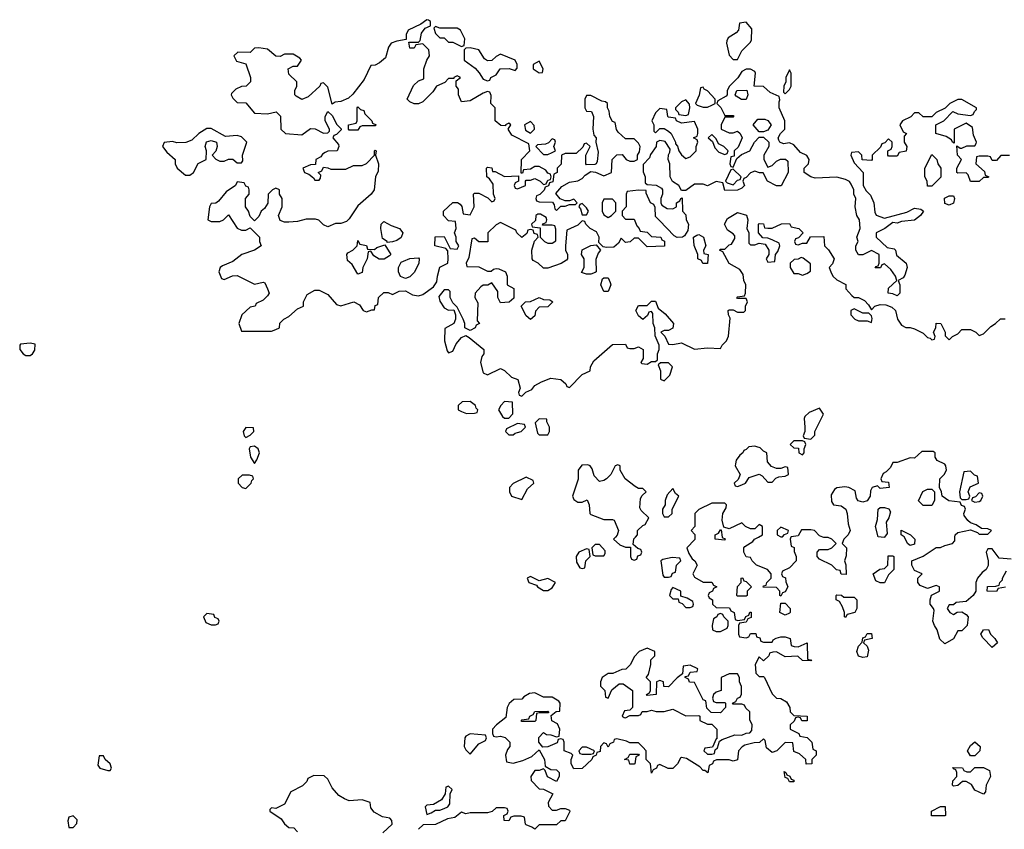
# Model space of a CAD drawing. Header units: inches. Extents: x 2601682 to 2755810, y 449311 to 584050.
# Tile 376 of 505: x 2714882 to 2719446, y 508646 to 512398. Entities that reach past the tile are written whole.
import ezdxf

# ---------------------------------------------------------------- set-up
doc = ezdxf.new("R2010")
doc.units = ezdxf.units.IN
doc.header["$MEASUREMENT"] = 0
doc.layers.add('C7510', color=7, linetype='Continuous')
doc.layers.add('C7511', color=7, linetype='Continuous')

msp = doc.modelspace()

# ---------------------------------------------------------------- linework, layer by layer
at = {"layer": 'C7510', "color": 2, "elevation": 2}
for points in [[(2718011.6, 510000), (2718011.6, 509988.4), (2717974, 509950), (2717983.6, 509923.6), (2717999.6, 509899.6), (2718012, 509890), (2718022, 509870), (2718002, 509830), (2718010, 509814), (2718050, 509792), (2718090, 509792), (2718098, 509778), (2718114, 509770), (2718098, 509762), (2718094, 509750), (2718078, 509742), (2718074, 509730), (2718078, 509718), (2718094, 509710), (2718094, 509690), (2718110, 509674), (2718172.7, 509672.7), (2718178, 509658), (2718194, 509650), (2718198, 509618), (2718210, 509614), (2718242, 509618), (2718247.3, 509632.7), (2718262, 509638), (2718267.3, 509652.7), (2718272.7, 509652.7), (2718272, 509628), (2718258, 509622), (2718250, 509606), (2718218, 509602), (2718214, 509590), (2718214, 509550), (2718218, 509538), (2718250, 509534), (2718262, 509538), (2718270, 509554), (2718294, 509554), (2718298, 509538), (2718312.7, 509532.7), (2718318, 509518), (2718330, 509514), (2718370, 509514), (2718375.3, 509524.7), (2718388.4, 509531.6), (2718410, 509538), (2718430, 509538), (2718454, 509530), (2718458, 509498), (2718472.7, 509492.7), (2718490, 509492), (2718532, 509510), (2718534, 509434), (2718554, 509430), (2718550, 509426), (2718510, 509428.7), (2718488.4, 509448.4), (2718430, 509446), (2718390, 509468), (2718372.7, 509467.3), (2718358, 509462), (2718354, 509450), (2718330, 509426), (2718310, 509446), (2718292, 509410), (2718292.7, 509392.7), (2718294, 509370), (2718310, 509354), (2718330, 509354), (2718334, 509350), (2718370, 509274), (2718390, 509254), (2718410, 509252), (2718436.9, 509236.9), (2718452, 509210), (2718454, 509190), (2718470, 509174), (2718532, 509170), (2718532, 509148), (2718508, 509148), (2718502, 509162), (2718490, 509166), (2718478, 509162), (2718472.7, 509147.3), (2718454, 509130), (2718454, 509110), (2718494, 509090), (2718498, 509078), (2718531.6, 509071.6), (2718554, 509050), (2718558, 509018), (2718574, 509010), (2718574, 508990), (2718554, 508970), (2718554, 508950), (2718527.3, 508947.3), (2718526, 508970), (2718496.4, 508996.4), (2718470, 509006), (2718466, 509046), (2718430, 509048), (2718391.1, 509008.9), (2718370, 509002), (2718344, 509024), (2718338, 509058), (2718330, 509066), (2718311.6, 509048.4), (2718287.3, 509047.3), (2718243.6, 509036.4), (2718231.6, 509028.4), (2718214, 509010), (2718210, 508968), (2718190, 508962), (2718170, 508968), (2718112.7, 508967.3), (2718098, 508962), (2718094, 508950), (2718078, 508942), (2718071.6, 508908.4), (2718058, 508918), (2718050, 508918), (2718035.3, 508935.3), (2717973.6, 508973.6), (2717950, 508978), (2717944.7, 508975.3), (2717931.1, 508948.9), (2717910, 508928), (2717888.4, 508928.4), (2717850, 508946), (2717838, 508942), (2717834, 508930), (2717818, 508922), (2717810, 508906), (2717806, 508950), (2717786, 508970), (2717786, 509010), (2717770, 509026), (2717750, 509046), (2717710, 509046), (2717694.6, 509054.6), (2717650, 509066), (2717638, 509062), (2717634, 509050), (2717618, 509042), (2717610, 509026), (2717602, 509042), (2717590, 509046), (2717574, 509030), (2717572.7, 509007.3), (2717558, 509002), (2717554, 508990), (2717538, 508982), (2717534, 508970), (2717490, 508928), (2717450, 508926), (2717438, 508950), (2717438, 508970), (2717446, 508990), (2717438, 508998), (2717406, 509010), (2717406, 509050), (2717402, 509062), (2717390, 509066), (2717378, 509062), (2717372.7, 509047.3), (2717330, 509028), (2717307.3, 509027.3), (2717288, 509050), (2717288.4, 509071.6), (2717310, 509094), (2717324.7, 509084.7), (2717343.6, 509083.6), (2717370, 509074), (2717382, 509078), (2717386, 509110), (2717374.6, 509134.6), (2717348.4, 509148.4), (2717346, 509174), (2717368.4, 509191.6), (2717386, 509194), (2717388, 509230), (2717380.4, 509240.4), (2717350, 509258), (2717310, 509258), (2717270, 509278), (2717245.4, 509274.6), (2717219.6, 509260.4), (2717210, 509248.7), (2717172.7, 509247.3), (2717151.6, 509228.4), (2717142, 509210), (2717136, 509164), (2717092, 509130), (2717074, 509110), (2717074, 509090), (2717078, 509078), (2717090, 509074), (2717110, 509078), (2717132, 509072), (2717154, 509050), (2717154, 509030), (2717143.6, 509016.4), (2717134, 508990), (2717138, 508958), (2717170, 508952), (2717214.6, 508965.4), (2717256.4, 508983.6), (2717290, 509014), (2717314, 508970), (2717318, 508938), (2717343.6, 508923.6), (2717370, 508922), (2717382, 508910), (2717382, 508890), (2717370, 508868), (2717328.9, 508888.9), (2717318, 508918), (2717310, 508926), (2717290, 508918), (2717270, 508918), (2717252, 508890), (2717252.7, 508872.7), (2717290, 508834), (2717310, 508832), (2717354, 508810), (2717332, 508770), (2717332.7, 508752.7), (2717350, 508734), (2717370, 508734), (2717390, 508742), (2717410, 508742), (2717430, 508734), (2717431.6, 508728.4), (2717410, 508686), (2717390, 508686), (2717370, 508666), (2717290, 508666), (2717270, 508646), (2717256.4, 508656.4), (2717230, 508666), (2717226, 508670), (2717222, 508702), (2717207.3, 508707.3), (2717172.7, 508707.3), (2717158, 508702), (2717150, 508686), (2717127.3, 508687.3), (2717126, 508710), (2717142, 508718), (2717146, 508730), (2717142, 508742), (2717130, 508746), (2717090, 508746), (2717071.6, 508728.4), (2717050, 508722), (2716970, 508722), (2716950, 508718), (2716930, 508726), (2716899.6, 508700.4), (2716865.4, 508694.6), (2716810, 508668), (2716752.7, 508667.3), (2716730, 508646)], [(2717643.6, 510000), (2717634, 509990), (2717663.6, 509963.6), (2717690, 509954), (2717714, 509954), (2717714, 509910), (2717718, 509898), (2717730, 509894), (2717742, 509898), (2717747.3, 509912.7), (2717762, 509918), (2717766, 509930), (2717762, 509942), (2717747.3, 509947.3), (2717726, 509966), (2717728.4, 509991.6), (2717736.4, 510000)], [(2718137.8, 510000), (2718138, 509998), (2718152.7, 509992.7), (2718150, 509986), (2718106, 509990), (2718106, 510000)], [(2718457.3, 510000), (2718454, 509990), (2718458, 509958), (2718472, 509952), (2718472.7, 509932.7), (2718482, 509910), (2718482, 509890), (2718450, 509858), (2718418, 509842), (2718414, 509830), (2718418, 509818), (2718431.6, 509811.6), (2718432.7, 509792.7), (2718442, 509770), (2718430, 509746), (2718418, 509742), (2718410, 509726), (2718406, 509730), (2718406, 509750), (2718390, 509766), (2718328, 509768), (2718330, 509774), (2718342, 509778), (2718346, 509790), (2718366, 509810), (2718366, 509830), (2718348, 509850), (2718298, 509870), (2718278, 509890), (2718270, 509906), (2718250, 509908), (2718238, 509930), (2718238, 509950), (2718243.1, 509956.9), (2718280.4, 509979.6), (2718288.7, 509991.3), (2718306, 510000)], [(2718712, 510000), (2718702, 509990), (2718694, 509970), (2718714, 509950), (2718712.7, 509912.7), (2718704.7, 509890), (2718710.9, 509870.9), (2718712.7, 509827.3), (2718690, 509828), (2718686, 509846), (2718668.4, 509848.4), (2718646, 509870), (2718590, 509898), (2718578, 509910), (2718578, 509930), (2718590, 509942), (2718630, 509942), (2718646, 509950), (2718666, 509970), (2718646, 509990), (2718630, 509998), (2718610, 509998), (2718605, 510000)], [(2718891.5, 510000), (2718890, 509998), (2718876, 510000)], [(2719021.9, 510000), (2719032, 509990), (2719030, 509968), (2719010, 509962), (2718998, 509970), (2718983, 510000)], [(2719478, 509898), (2719422, 509902), (2719390, 509946), (2719370, 509946), (2719362, 509930), (2719372, 509890), (2719371.6, 509868.4), (2719362, 509850), (2719343.5, 509836.5), (2719322, 509810), (2719314, 509790), (2719314, 509750), (2719302, 509730), (2719270, 509702), (2719223.6, 509696.4), (2719210, 509686), (2719190, 509686), (2719182, 509670), (2719194, 509650), (2719210, 509642), (2719228, 509652), (2719250, 509654), (2719270, 509642), (2719278, 509630), (2719274, 509590), (2719250, 509566), (2719230, 509566), (2719211.1, 509528.9), (2719170, 509506), (2719147.3, 509527.3), (2719135.3, 509570), (2719122, 509590), (2719115.3, 509610), (2719120.4, 509660.4), (2719118, 509670), (2719102, 509690), (2719102, 509710), (2719108.4, 509731.6), (2719146, 509750), (2719146, 509770), (2719130, 509775.3), (2719090, 509762), (2719056.4, 509776.4), (2719046, 509790), (2719046, 509810), (2719066, 509830), (2719030, 509846), (2719018, 509870), (2719018, 509890), (2719070, 509912), (2719130, 509952), (2719150, 509952), (2719170, 509962), (2719206, 509970), (2719216.4, 509983.6), (2719217.4, 510000)], [(2719451.6, 509768.4), (2719418, 509762), (2719410, 509748), (2719368.9, 509748.9), (2719366, 509750), (2719368.4, 509771.6), (2719407.3, 509772.7), (2719422, 509778), (2719426, 509790), (2719438, 509802), (2719438, 509810), (2719456.4, 509843.6)], [(2716566, 508630), (2716608, 508670), (2716607.3, 508687.3), (2716598, 508698), (2716563.1, 508703.1), (2716524.7, 508724.7), (2716510, 508746), (2716506, 508770), (2716470, 508782), (2716410, 508778), (2716387.3, 508787.3), (2716362, 508802), (2716330, 508838), (2716310, 508878), (2716293.6, 508893.6), (2716245.4, 508894.6), (2716218, 508882), (2716212.7, 508867.3), (2716192.7, 508847.3), (2716139.6, 508820.4), (2716110, 508762), (2716070, 508742), (2716050, 508746), (2716042, 508738), (2716042, 508730), (2716094.8, 508694.8), (2716110, 508672), (2716130, 508654), (2716152.7, 508652.7), (2716170, 508634)]]:
    msp.add_lwpolyline(points, dxfattribs=at)
for points in [[(2717570, 509966), (2717550, 509966), (2717534, 509950), (2717538, 509918), (2717550, 509914), (2717590, 509914), (2717596.4, 509923.6), (2717596.4, 509936.4)], [(2717510, 509946), (2717474, 509930), (2717462, 509910), (2717463.6, 509883.6), (2717478, 509858), (2717490, 509854), (2717502, 509858), (2717506, 509890), (2717526, 509910), (2717522, 509942)], [(2717906, 509906), (2717863.6, 509896.4), (2717854, 509890), (2717863.6, 509823.6), (2717870, 509814), (2717890, 509814), (2717902, 509818), (2717907.3, 509832.7), (2717922, 509838), (2717926, 509870), (2717946, 509890), (2717942, 509902)], [(2718870, 509788), (2718850, 509798), (2718838, 509830), (2718868.4, 509851.6), (2718890, 509854), (2718906, 509870), (2718907.3, 509912.7), (2718930, 509914), (2718934, 509910), (2718934, 509850), (2718910, 509826), (2718890, 509788)], [(2717250, 509818), (2717234, 509810), (2717242, 509790), (2717278, 509778), (2717282, 509770), (2717310, 509752), (2717330, 509752), (2717350, 509764.7), (2717366, 509790), (2717330, 509808), (2717290, 509798)], [(2718210, 509726), (2718206, 509730), (2718208.7, 509771.3), (2718226, 509790), (2718226, 509810), (2718228.9, 509811.1), (2718234, 509810), (2718238, 509798), (2718250, 509794), (2718274, 509770), (2718254, 509750), (2718254, 509730), (2718250, 509726)], [(2717910, 509766), (2717902, 509758), (2717894, 509730), (2717910, 509714), (2717934, 509714), (2717938, 509698), (2717952.7, 509692.7), (2717970, 509674), (2717990, 509674), (2718002, 509678), (2718006, 509690), (2718002, 509702), (2717976.4, 509716.4), (2717946, 509726), (2717946, 509750)], [(2718702, 509722), (2718750, 509722), (2718762, 509710), (2718762, 509670), (2718754, 509650), (2718718, 509642), (2718710, 509628), (2718706, 509630), (2718706, 509650), (2718696.4, 509676.4), (2718682, 509702), (2718666, 509710), (2718666, 509730), (2718670, 509732), (2718691.6, 509731.6)], [(2718430, 509638), (2718406, 509650), (2718410, 509694), (2718430, 509694), (2718454, 509670), (2718454, 509650), (2718450, 509648)], [(2715750, 509646), (2715734, 509630), (2715744.7, 509604.7), (2715770, 509594), (2715790, 509594), (2715802, 509598), (2715806, 509610), (2715802, 509622), (2715787.3, 509627.3), (2715782, 509642)], [(2718130, 509646), (2718118, 509642), (2718114, 509630), (2718098, 509622), (2718092, 509590), (2718094, 509570), (2718110, 509562), (2718130, 509562), (2718162, 509578), (2718166, 509590), (2718166, 509610), (2718146, 509630), (2718142, 509642)], [(2718790, 509442), (2718770, 509448.7), (2718762, 509470), (2718770, 509494), (2718787.3, 509512.7), (2718790, 509534), (2718802, 509538), (2718810, 509554), (2718830, 509554), (2718834, 509530), (2718798, 509522), (2718794, 509510), (2718810, 509494), (2718816.9, 509476.9), (2718810, 509446)], [(2719390, 509489), (2719346, 509534), (2719338, 509550), (2719349, 509571), (2719372.7, 509572.7), (2719382, 509550), (2719402, 509530), (2719414, 509510)], [(2717790, 509486), (2717754, 509470), (2717730, 509446), (2717714, 509410), (2717691.6, 509388.4), (2717672.7, 509387.3), (2717631.6, 509368.4), (2717610, 509368), (2717582, 509350), (2717574, 509330), (2717574, 509310), (2717594, 509290), (2717598, 509258), (2717610, 509254), (2717627.3, 509292.7), (2717660.4, 509319.6), (2717679.6, 509319.6), (2717722, 509290), (2717722, 509210), (2717710, 509198), (2717685.4, 509194.6), (2717674, 509170), (2717683.6, 509163.6), (2717690, 509162), (2717710, 509174), (2717750, 509174), (2717762, 509178), (2717768, 509192), (2717790, 509192), (2717810, 509198), (2717831.6, 509191.6), (2717870, 509191.3), (2717910, 509202), (2717970, 509172), (2718030, 509174), (2718034, 509170), (2718034, 509150), (2718070, 509134), (2718090, 509134), (2718114, 509110), (2718114, 509066), (2718110, 509066), (2718094, 509026), (2718058, 509022), (2718054, 509010), (2718070, 508994), (2718090, 508994), (2718102, 508998), (2718106, 509014), (2718116.4, 509023.6), (2718126, 509054), (2718138, 509062), (2718196.4, 509083.6), (2718230, 509082), (2718250, 509092), (2718267.3, 509092.7), (2718276.4, 509103.6), (2718278, 509130), (2718267.3, 509152.7), (2718266, 509190), (2718247.3, 509207.3), (2718242, 509222), (2718230, 509226), (2718190, 509226), (2718186, 509230), (2718202, 509238), (2718210, 509254), (2718222, 509258), (2718227.3, 509272.7), (2718227.3, 509307.3), (2718218, 509330), (2718218, 509350), (2718210, 509366), (2718170, 509366), (2718134, 509350), (2718134, 509290), (2718110, 509282), (2718098, 509270), (2718094, 509254), (2718098, 509238), (2718110, 509234), (2718150, 509234), (2718154, 509230), (2718154, 509210), (2718130, 509186), (2718087.3, 509187.3), (2718067.3, 509207.3), (2718062, 509242), (2718050, 509246), (2718010, 509326), (2717987.3, 509327.3), (2717982, 509342), (2717966, 509350), (2717966, 509354), (2717982, 509358), (2717990, 509374), (2718022, 509378), (2718026, 509390), (2717990, 509406), (2717958, 509402), (2717954, 509366), (2717930, 509348), (2717890, 509306), (2717867.3, 509307.3), (2717866, 509330), (2717850, 509335.3), (2717834, 509330), (2717832, 509270), (2717790, 509266), (2717788, 509270), (2717802, 509278), (2717806, 509290), (2717806, 509330), (2717786, 509350), (2717796.4, 509363.6), (2717808, 509410), (2717808, 509432), (2717826, 509450), (2717826, 509470)], [(2717210, 509146), (2717206, 509150), (2717210, 509154), (2717242, 509158), (2717246, 509170), (2717262, 509178), (2717270, 509192), (2717330, 509194), (2717334, 509190), (2717334, 509186), (2717290, 509186), (2717278, 509182), (2717274, 509150), (2717270, 509146)], [(2716970, 509088), (2716950, 509078), (2716944.7, 509070), (2716942, 509030), (2716950, 509014), (2716970, 508994), (2717010, 509042), (2717042, 509058), (2717046, 509070), (2717042, 509082)], [(2719290, 508986), (2719275.3, 509010), (2719290, 509034), (2719310, 509052), (2719334, 509030), (2719332, 509010), (2719310, 508986)], [(2717510, 509026), (2717490, 509026), (2717474, 509010), (2717478, 508998), (2717490, 508994), (2717530, 508994), (2717542, 508998), (2717546, 509010)], [(2717710, 508948), (2717706, 508966), (2717686, 508970), (2717702, 508978), (2717710, 508994), (2717750, 508994), (2717754, 508990), (2717738, 508982), (2717734, 508950), (2717730, 508948)], [(2715270, 508986), (2715250, 508986), (2715243.6, 508943.6), (2715254, 508930), (2715290, 508918), (2715302, 508918), (2715308, 508930), (2715302, 508950), (2715278, 508970)], [(2718450, 508866), (2718442, 508882), (2718430, 508886), (2718426, 508914), (2718434, 508910), (2718438, 508898), (2718452.7, 508892.7), (2718458, 508878), (2718470, 508874), (2718470, 508866)], [(2719350, 508808.7), (2719310, 508828), (2719294, 508854), (2719270, 508868), (2719252.7, 508867.3), (2719231.3, 508848.7), (2719210, 508846), (2719206, 508850), (2719208, 508870), (2719226, 508890), (2719226, 508910), (2719222, 508922), (2719210, 508926), (2719208, 508932), (2719251.6, 508931.6), (2719258, 508918), (2719272.7, 508912.7), (2719290, 508912), (2719310, 508932), (2719350, 508932), (2719378, 508918), (2719382, 508890), (2719362, 508850), (2719359.6, 508820.4)], [(2716870, 508846), (2716858, 508842), (2716854, 508810), (2716836.9, 508783.1), (2716799.6, 508760.4), (2716770, 508758), (2716762, 508750), (2716770, 508714), (2716790, 508722), (2716810, 508734), (2716830, 508734), (2716850, 508742), (2716866, 508750), (2716876.4, 508763.6), (2716878, 508810), (2716886, 508830)], [(2719170, 508708), (2719108.4, 508708.4), (2719108, 508730), (2719150, 508752), (2719171.6, 508751.6), (2719174, 508710)], [(2715130, 508708), (2715110, 508702), (2715104.5, 508684.5), (2715110, 508654), (2715130, 508654), (2715147.3, 508672.7), (2715148, 508690)]]:
    msp.add_lwpolyline(points, close=True, dxfattribs=at)
at = {"layer": 'C7511', "color": 2, "elevation": 2}
for points in [[(2716770, 512398), (2716742, 512378), (2716682, 512350), (2716674, 512330), (2716674, 512306), (2716630, 512299), (2716604.7, 512290), (2716591.3, 512270), (2716578, 512222), (2716550, 512198), (2716530, 512188), (2716510, 512186), (2716479.1, 512120.9), (2716426.8, 512053.2), (2716406.4, 512033.6), (2716370, 512019), (2716344.7, 512015.3), (2716330, 512006), (2716310, 512086), (2716290, 512106), (2716278, 512102), (2716274, 512090), (2716219.6, 512040.4), (2716190, 512028.7), (2716163.1, 512043.1), (2716158, 512050), (2716158, 512070), (2716166, 512090), (2716166, 512110), (2716130, 512146), (2716126, 512170), (2716150, 512182), (2716170, 512182), (2716188, 512210), (2716180.4, 512220.4), (2716150, 512238), (2716110, 512238), (2716090, 512228), (2716070, 512228.7), (2716030, 512262), (2715990, 512268), (2715970, 512266), (2715950, 512246), (2715892.7, 512247.3), (2715874, 512230), (2715886.4, 512206.4), (2715930, 512194), (2715952, 512130), (2715952, 512110), (2715932, 512090), (2715910, 512088), (2715883.6, 512076.4), (2715863.6, 512056.4), (2715862, 512050), (2715870, 512034), (2715890, 512014), (2715930, 512012), (2715970, 511964.7), (2716030, 511961), (2716071.6, 511971.6), (2716091.6, 511951.6), (2716092, 511890), (2716114, 511870), (2716190, 511864.7), (2716230, 511894), (2716251.6, 511891.6), (2716290, 511872), (2716310, 511874), (2716318, 511882), (2716318, 511890), (2716298, 511930), (2716298, 511950), (2716310, 511972), (2716330, 511954), (2716351.6, 511911.6), (2716372.7, 511892.7), (2716372.7, 511887.3), (2716350, 511866), (2716338, 511862), (2716334, 511850), (2716359.6, 511819.6), (2716362, 511810), (2716354, 511790), (2716310, 511788), (2716298, 511782), (2716285.4, 511774.6), (2716278, 511762), (2716254, 511750), (2716252.7, 511727.3), (2716230, 511726), (2716194, 511710), (2716202, 511690), (2716222, 511682), (2716244.7, 511664.7), (2716250, 511654), (2716270, 511654), (2716276.4, 511663.6), (2716278, 511678), (2716266, 511690), (2716282, 511698), (2716290, 511714), (2716310, 511712), (2716324.7, 511704.7), (2716394, 511706), (2716430, 511722), (2716470, 511722), (2716488.9, 511731.1), (2716526, 511770), (2716526, 511790), (2716530, 511794), (2716534, 511790), (2716532, 511770), (2716544.7, 511730), (2716543.6, 511696.4), (2716532, 511670), (2716524.7, 511610), (2716511, 511589), (2716450, 511535.3), (2716410, 511475.3), (2716396.8, 511463.2), (2716370, 511454), (2716346, 511454), (2716310, 511438), (2716290, 511448), (2716268.9, 511468.9), (2716253.6, 511473.6), (2716210, 511473.2), (2716170, 511462), (2716130, 511459), (2716110, 511459), (2716090, 511468), (2716082, 511490), (2716098, 511530), (2716098, 511570), (2716086, 511590), (2716086, 511610), (2716070, 511618), (2716054, 511610), (2716034, 511590), (2716032.7, 511547.3), (2716016.9, 511523.1), (2716002, 511510), (2715990, 511486), (2715970, 511466), (2715950, 511486), (2715942, 511510), (2715928.7, 511530), (2715928, 511570), (2715946, 511590), (2715946, 511610), (2715942, 511622), (2715930, 511626), (2715922, 511642), (2715890, 511646), (2715882, 511630), (2715839.8, 511600.2), (2715803.6, 511556.4), (2715791.6, 511548.4), (2715770, 511546), (2715762, 511530), (2715754, 511470), (2715770, 511462), (2715810, 511462), (2715826, 511470), (2715850, 511494), (2715890, 511432), (2715910, 511422), (2715930, 511422), (2715950, 511434), (2715994, 511390), (2715994, 511370), (2716002, 511350), (2715970.7, 511329.3), (2715912, 511310), (2715870, 511278), (2715822, 511258), (2715812, 511250), (2715804.7, 511230), (2715818, 511198), (2715830, 511194), (2715868.4, 511211.6), (2715890, 511212), (2715970, 511172), (2716010, 511182), (2716018, 511178), (2716031.1, 511151.1), (2716038, 511130), (2716030, 511118), (2716010, 511098), (2715978, 511082), (2715974, 511070), (2715950, 511066), (2715912, 511030), (2715898, 510990), (2715910, 510954), (2716050, 510954), (2716070, 510962), (2716086, 510970), (2716088.4, 510991.6), (2716106, 511010), (2716130, 511022), (2716170, 511058), (2716198, 511070), (2716198, 511090), (2716215.3, 511124.7), (2716250, 511144.7), (2716270, 511144.7), (2716310, 511124.7), (2716350, 511078), (2716370, 511072), (2716431.1, 511091.1), (2716456.9, 511076.9), (2716474, 511050), (2716490, 511044.7), (2716514, 511054), (2716526, 511054), (2716530, 511074), (2716542, 511078), (2716546, 511110), (2716570, 511134), (2716590, 511134), (2716610, 511124.7), (2716640.4, 511139.6), (2716670, 511142), (2716703.6, 511123.6), (2716730, 511118), (2716750, 511124.7), (2716800.4, 511159.6), (2716816.4, 511183.6), (2716818, 511210), (2716829.1, 511250.9), (2716866, 511270), (2716868, 511290), (2716867.3, 511327.3), (2716858, 511338), (2716806, 511350), (2716808, 511392), (2716850, 511394), (2716878, 511338), (2716910, 511334), (2716918, 511350), (2716906, 511370), (2716906, 511390), (2716898, 511410), (2716906, 511430), (2716902, 511462), (2716870, 511466), (2716846, 511490), (2716846, 511510), (2716889.4, 511550.6), (2716911.3, 511551.3), (2716923.6, 511543.6), (2716931.6, 511531.6), (2716938, 511498), (2716970, 511494), (2716988, 511530), (2716986, 511590), (2716990, 511594), (2717010, 511594), (2717052, 511572), (2717070, 511554), (2717082, 511558), (2717086, 511570), (2717078, 511590), (2717076.4, 511636.4), (2717060.4, 511660.4), (2717048, 511670), (2717046, 511710), (2717050, 511714), (2717070, 511712), (2717074, 511694), (2717086, 511694), (2717130, 511672), (2717194, 511674), (2717194, 511650), (2717178, 511642), (2717174, 511630), (2717178, 511618), (2717190, 511614), (2717226, 511630), (2717226, 511650), (2717230, 511654), (2717250, 511654), (2717270, 511662), (2717294, 511650), (2717310, 511634), (2717322, 511638), (2717330, 511654), (2717342, 511658), (2717346, 511670), (2717342, 511682), (2717330, 511686), (2717320.4, 511700.4), (2717290, 511718), (2717270, 511718), (2717250, 511706), (2717218, 511702), (2717212.7, 511687.3), (2717206, 511686), (2717208, 511750), (2717246, 511790), (2717242, 511822), (2717163.1, 511863.1), (2717146, 511890), (2717158, 511910), (2717150, 511918), (2717134, 511910), (2717134, 511906), (2717112.7, 511907.3), (2717086, 511930), (2717086, 511990), (2717066, 512010), (2717067.3, 512047.3), (2717062, 512062), (2717050, 512066), (2717030, 512058), (2716970, 512022), (2716930, 512018), (2716915.3, 512050), (2716915.3, 512075.3), (2716906, 512090), (2716906, 512114), (2716926, 512130), (2716910, 512138), (2716894, 512130), (2716894, 512126), (2716870, 512126), (2716852.7, 512107.3), (2716814, 512090), (2716796.9, 512063.1), (2716776.9, 512043.1), (2716750, 512018), (2716730, 512008), (2716710, 512008), (2716690, 512018), (2716678, 512030), (2716707.3, 512092.7), (2716730, 512114), (2716755.3, 512124.7), (2716755.3, 512170), (2716768.7, 512210), (2716782, 512230), (2716778, 512258), (2716750, 512286), (2716718, 512282), (2716710, 512266), (2716690, 512266), (2716686, 512294), (2716730, 512294), (2716738, 512302), (2716744.7, 512335.3), (2716762, 512358), (2716786, 512370), (2716786, 512390), (2716776.4, 512396.4)], [(2718250, 512386), (2718218, 512382), (2718214, 512350), (2718203.6, 512336.4), (2718166, 512314), (2718159.6, 512300.4), (2718158, 512290), (2718170, 512234), (2718190, 512214), (2718210, 512214), (2718230, 512254), (2718270, 512294), (2718274.6, 512305.4), (2718276.4, 512356.4)], [(2716810, 512366), (2716802, 512358), (2716810, 512334), (2716830, 512314), (2716850, 512314), (2716870, 512294), (2716890, 512294), (2716930, 512274), (2716942, 512278), (2716946, 512310), (2716926, 512350), (2716910, 512358), (2716830, 512358)], [(2716970, 512268), (2716950, 512266), (2716942, 512258), (2716942, 512210), (2716992.7, 512172.7), (2717012, 512152), (2717030, 512122), (2717050, 512114), (2717062, 512118), (2717066, 512130), (2717090, 512142), (2717109, 512171), (2717151.3, 512171.3), (2717178, 512162), (2717187.3, 512172.7), (2717188, 512190), (2717178, 512210), (2717110, 512238), (2717090, 512228), (2717071, 512209), (2717050, 512208), (2717036.4, 512216.4), (2717010, 512258)], [(2717290, 512206), (2717262, 512190), (2717262, 512170), (2717290, 512152), (2717306, 512154), (2717308, 512170)], [(2718450, 512166), (2718434, 512130), (2718434, 512110), (2718424.7, 512090), (2718422, 512062), (2718430, 512054), (2718450, 512074), (2718458, 512090), (2718458, 512150)], [(2718050, 512086), (2718038, 512082), (2718031.6, 512048.4), (2718014, 512010), (2718022, 512002), (2718050, 511992), (2718070, 511992), (2718090, 512002), (2718106, 512010), (2718106, 512030), (2718070, 512068), (2718055.3, 512075.3)], [(2718228.4, 512028.4), (2718203.1, 512043.1), (2718198, 512050), (2718206, 512070), (2718252, 512072), (2718258, 512050), (2718250, 512028.7)], [(2717530, 512046), (2717510, 512046), (2717502, 512030), (2717502, 511990), (2717510, 511974), (2717532.7, 511972.7), (2717542, 511950), (2717538, 511890), (2717543.6, 511863.6), (2717554, 511850), (2717552, 511830), (2717563.6, 511783.6), (2717559.6, 511740.4), (2717554, 511730), (2717547.3, 511727.3), (2717510, 511726), (2717506, 511730), (2717506, 511770), (2717526, 511810), (2717510, 511826), (2717498, 511822), (2717492.7, 511807.3), (2717462, 511778), (2717410, 511778), (2717394, 511770), (2717391.6, 511728.4), (2717374, 511710), (2717374, 511690), (2717358, 511682), (2717352.7, 511647.3), (2717338, 511642), (2717332.7, 511627.3), (2717318, 511622), (2717312.7, 511607.3), (2717292.7, 511587.3), (2717278, 511582), (2717274, 511570), (2717278, 511558), (2717290, 511554), (2717352, 511552), (2717359.6, 511539.6), (2717362, 511522), (2717370, 511514), (2717390, 511534), (2717410, 511534), (2717430, 511542), (2717458, 511542), (2717466, 511550), (2717450, 511566), (2717430, 511558), (2717410, 511558), (2717387.3, 511567.3), (2717368, 511592), (2717395.3, 511624.7), (2717430, 511644.7), (2717470, 511652), (2717490, 511662), (2717503.1, 511676.9), (2717530, 511694), (2717551.6, 511691.6), (2717590, 511674), (2717626, 511690), (2717628, 511750), (2717650, 511772), (2717674, 511774), (2717694, 511750), (2717710, 511742), (2717730, 511742), (2717746, 511750), (2717746, 511770), (2717754.6, 511785.4), (2717758, 511810), (2717750, 511826), (2717730, 511846), (2717690, 511846), (2717656.4, 511876.4), (2717648.4, 511888.4), (2717642, 511922), (2717630, 511926), (2717618, 511950), (2717614.6, 511974.6), (2717606, 511990), (2717606, 512010), (2717598, 512018), (2717580.4, 512020.4)], [(2717970, 512026), (2717950, 512018), (2717922, 511990), (2717922, 511982), (2717934, 511970), (2717938, 511958), (2717970, 511954), (2717982, 511958), (2717988, 511990), (2717987.3, 512007.3)], [(2716410, 511886), (2716406, 511890), (2716406, 511910), (2716442, 511918), (2716446, 511930), (2716446, 511990), (2716450, 511994), (2716462, 511982), (2716476.9, 511976.9), (2716482, 511962), (2716514, 511930), (2716518, 511918), (2716534, 511910), (2716530, 511906), (2716470, 511906), (2716458, 511902), (2716450, 511886)], [(2717850, 511986), (2717830, 511966), (2717812, 511930), (2717822, 511910), (2717822, 511882), (2717830, 511874), (2717850, 511894), (2717870, 511894), (2717890, 511882), (2717902, 511870), (2717922, 511830), (2717922, 511822), (2717931.6, 511811.6), (2717938, 511790), (2717950, 511772), (2717970, 511754), (2717990, 511762), (2718018, 511790), (2718018, 511810), (2718026, 511830), (2718022, 511842), (2718006, 511850), (2718022, 511858), (2718026, 511870), (2718026, 511890), (2718010, 511926), (2717950, 511918), (2717926, 511930), (2717922, 511942), (2717890, 511946), (2717886, 511950), (2717882, 511982)], [(2717250, 511926), (2717222, 511910), (2717226, 511886), (2717250, 511872), (2717268, 511890), (2717267.3, 511907.3)], [(2718310, 511878), (2718282, 511910), (2718303.7, 511936.3), (2718336.8, 511936.8), (2718350.7, 511930.7), (2718364.7, 511910), (2718350, 511886), (2718330, 511878)], [(2715770, 511894), (2715750, 511894), (2715712, 511870), (2715679.8, 511840.2), (2715651.6, 511828.4), (2715610, 511828), (2715590, 511834), (2715551.6, 511828.4), (2715544.7, 511810), (2715563.5, 511783.5), (2715602, 511750), (2715602, 511730), (2715612, 511710), (2715650, 511678), (2715670, 511678), (2715688, 511690), (2715708.9, 511731.1), (2715746, 511750), (2715748, 511790), (2715742, 511810), (2715748.7, 511831.3), (2715770, 511838), (2715794, 511830), (2715798, 511810), (2715791.1, 511788.9), (2715774, 511770), (2715791.6, 511751.6), (2715810, 511742), (2715830, 511742), (2715850, 511751.3), (2715870, 511752), (2715890, 511734), (2715910, 511734), (2715916.4, 511743.6), (2715915.3, 511770), (2715935.3, 511830), (2715910, 511855.3), (2715890, 511862), (2715836.4, 511856.4)], [(2717350, 511846), (2717332.7, 511827.3), (2717319.6, 511820.4), (2717282, 511818), (2717274, 511810), (2717310, 511774), (2717330, 511774), (2717350, 511782), (2717366, 511790), (2717358, 511810), (2717366, 511830), (2717362, 511842)], [(2718090, 511866), (2718074, 511850), (2718094, 511834), (2718103.6, 511803.6), (2718123.6, 511783.6), (2718150, 511774), (2718162, 511778), (2718166, 511790), (2718146, 511810), (2718122, 511822), (2718110, 511846)], [(2719090, 511626), (2719088, 511650), (2719078, 511670), (2719078, 511710), (2719110, 511774), (2719134, 511750), (2719138, 511730), (2719152, 511710), (2719151.6, 511668.4), (2719110, 511626)], [(2718190, 511706), (2718178, 511702), (2718154, 511650), (2718162, 511642), (2718190, 511632), (2718210, 511654), (2718222, 511658), (2718226, 511670)], [(2717630, 511566), (2717590, 511566), (2717582, 511550), (2717582, 511510), (2717590, 511494), (2717610, 511482), (2717626, 511490), (2717646, 511510), (2717646, 511550)], [(2719190, 511538), (2719170, 511546), (2719168.7, 511571.3), (2719190, 511582), (2719210, 511582), (2719216, 511570), (2719210, 511548)], [(2717490, 511546), (2717478, 511542), (2717474, 511530), (2717482, 511522), (2717490, 511494), (2717510, 511494), (2717518, 511510), (2717510, 511526)], [(2716586, 511366), (2716586, 511370), (2716564, 511384), (2716555.3, 511430), (2716558, 511450), (2716570, 511462), (2716603.5, 511443.5), (2716642, 511430), (2716658, 511410), (2716650.7, 511389.3), (2716630, 511374), (2716610, 511368.7)], [(2717296.4, 511496.4), (2717283.6, 511496.4), (2717274, 511490), (2717272.7, 511467.3), (2717254, 511450), (2717258, 511438), (2717294, 511434), (2717294, 511390), (2717314, 511370), (2717330, 511362), (2717350, 511362), (2717367.3, 511372.7), (2717367.3, 511427.3), (2717362, 511442), (2717350, 511446), (2717306, 511446), (2717307.3, 511452.7), (2717322, 511458), (2717326, 511470), (2717322, 511482)], [(2716527.3, 511332.7), (2716538, 511342), (2716574, 511354), (2716602, 511310), (2716596.9, 511303.1), (2716571.1, 511288.9), (2716548.9, 511288.9), (2716523.1, 511303.1), (2716510, 511326), (2716498, 511322), (2716492, 511290), (2716472, 511250), (2716470, 511226), (2716450, 511218), (2716423.1, 511263.1), (2716402, 511282), (2716398, 511310), (2716403.1, 511316.9), (2716426, 511330), (2716446, 511350), (2716450, 511374), (2716458, 511358), (2716490, 511352), (2716494, 511334)], [(2718070, 511268), (2718048.4, 511268.4), (2718042, 511282), (2718026, 511290), (2718026, 511310), (2718008.7, 511351.3), (2718006, 511390), (2718020.4, 511399.6), (2718030, 511402), (2718052, 511390), (2718062, 511350), (2718052, 511330), (2718054, 511314), (2718074, 511310)], [(2717510, 511218), (2717486, 511226), (2717498, 511250), (2717498, 511290), (2717486, 511310), (2717488.7, 511331.3), (2717530, 511352), (2717554, 511354), (2717574, 511330), (2717563.6, 511316.4), (2717552.7, 511287.3), (2717554, 511230), (2717550, 511226), (2717530, 511218)], [(2716670, 511198), (2716647.3, 511207.3), (2716638, 511230), (2716638, 511250), (2716650, 511274), (2716660.4, 511279.6), (2716690, 511292), (2716730, 511294), (2716734, 511290), (2716732, 511270), (2716711.6, 511228.4), (2716690, 511206)], [(2718504.7, 511295.3), (2718490, 511288), (2718472.7, 511287.3), (2718454, 511270), (2718454, 511250), (2718470, 511222), (2718490, 511222), (2718510, 511214), (2718530, 511222), (2718547.3, 511232.7), (2718547.3, 511267.3), (2718513.6, 511293.6)], [(2717590, 511138), (2717575.3, 511170), (2717583.1, 511196.9), (2717590, 511202), (2717610, 511202), (2717619.8, 511179.8), (2717622.8, 511170), (2717610, 511138)], [(2717250, 511008), (2717230, 511026), (2717206, 511070), (2717226, 511090), (2717250, 511092), (2717290, 511111.3), (2717310, 511102), (2717339.6, 511099.6), (2717354, 511090), (2717330, 511068), (2717290, 511066), (2717272.7, 511047.3), (2717270, 511026)], [(2718750, 511058), (2718734, 511050), (2718734, 511030), (2718754, 511010), (2718770, 511002), (2718810, 511002), (2718830, 510994), (2718833.6, 511013.6), (2718830, 511026), (2718818, 511038), (2718790, 511038)], [(2714930, 510899), (2714886, 510894), (2714882, 510890), (2714882, 510870), (2714898, 510850), (2714910, 510841), (2714930, 510841), (2714942, 510850), (2714952.9, 510867.1), (2714953.6, 510893.6)], [(2717890, 510808), (2717852.7, 510807.3), (2717842, 510798), (2717852, 510770), (2717852.7, 510732.7), (2717870, 510724.7), (2717895.3, 510750), (2717908, 510790)], [(2716970, 510628), (2716932.7, 510627.3), (2716914, 510610), (2716914, 510590), (2716930, 510582), (2716952.7, 510572.7), (2716990, 510574), (2717002, 510578), (2717006, 510590), (2716998, 510598), (2716995.3, 510610)], [(2717130, 510628), (2717112, 510610), (2717102, 510590), (2717119.6, 510559.6), (2717130, 510552), (2717150, 510552), (2717168.4, 510571.6), (2717166, 510626)], [(2718590, 510598), (2718542, 510578), (2718521, 510559), (2718518, 510550), (2718522, 510510), (2718522, 510490), (2718514, 510470), (2718518, 510458), (2718550, 510454), (2718567.3, 510472.7), (2718568, 510490), (2718608, 510570)], [(2717290, 510548), (2717272, 510530), (2717282, 510482), (2717290, 510474), (2717330, 510474), (2717338, 510490), (2717338, 510510), (2717326, 510534), (2717326, 510546)], [(2715930, 510508), (2715918, 510490), (2715922, 510470), (2715930, 510462), (2715950, 510472), (2715968, 510490), (2715966, 510506)], [(2717190, 510526), (2717138, 510502), (2717134, 510490), (2717150, 510474), (2717170, 510474), (2717178, 510482), (2717190, 510484.7), (2717206, 510490), (2717226, 510510), (2717222, 510522)], [(2715970, 510422), (2715950, 510418), (2715946, 510410), (2715952, 510370), (2715970, 510342), (2715982, 510358), (2715994, 510390), (2715988, 510410)], [(2718290, 510422), (2718262, 510418), (2718250, 510406), (2718238, 510402), (2718234, 510390), (2718219.6, 510380.4), (2718203.6, 510356.4), (2718199.6, 510340.4), (2718198, 510330), (2718222, 510290), (2718212.7, 510267.3), (2718194, 510250), (2718198, 510238), (2718210, 510234), (2718230, 510242), (2718246, 510250), (2718264, 510276), (2718310, 510292), (2718323.6, 510283.6), (2718350, 510254), (2718370, 510254), (2718387.3, 510272.7), (2718400.4, 510279.6), (2718430, 510282), (2718446, 510290), (2718442, 510322), (2718430, 510326), (2718410, 510318), (2718390, 510318), (2718367.3, 510327.3), (2718348.4, 510348.4), (2718346, 510390), (2718330, 510398), (2718314, 510414), (2718299, 510419)], [(2718510, 510446), (2718470, 510446), (2718454, 510430), (2718470, 510414), (2718492.7, 510412.7), (2718494, 510390), (2718510, 510382), (2718518, 510390), (2718518, 510410), (2718526, 510430), (2718522, 510442)], [(2715947.3, 510287.3), (2715912.7, 510287.3), (2715894, 510270), (2715894, 510250), (2715914, 510230), (2715930, 510224.7), (2715955.3, 510250), (2715958, 510262), (2715966, 510270), (2715962, 510282)], [(2717230, 510278), (2717170, 510248), (2717152, 510230), (2717152, 510210), (2717162, 510190), (2717210, 510174), (2717236.4, 510223.6), (2717266, 510250), (2717262, 510262)], [(2719290, 510306), (2719258, 510302), (2719238, 510210), (2719242, 510182), (2719250, 510174), (2719270, 510174), (2719282, 510178), (2719286, 510190), (2719278, 510210), (2719287.3, 510232.7), (2719326, 510250), (2719322, 510282), (2719307.3, 510287.3)], [(2717910, 510226), (2717883.6, 510196.4), (2717874, 510170), (2717874, 510150), (2717862, 510130), (2717862, 510110), (2717870, 510094), (2717890, 510094), (2717906, 510110), (2717906, 510130), (2717938, 510190), (2717922, 510202)], [(2719070, 510146), (2719048, 510168), (2719069.2, 510210.8), (2719090, 510222), (2719110, 510222), (2719122, 510210), (2719122, 510170), (2719110, 510146)], [(2719330, 510206), (2719312.7, 510187.3), (2719298, 510182), (2719294, 510170), (2719310, 510162), (2719330, 510164.7), (2719338, 510170), (2719346, 510190), (2719342, 510202)], [(2718410, 510046), (2718394, 510030), (2718394, 510010), (2718410, 510002), (2718418, 510002), (2718427.3, 510012.7), (2718442, 510018), (2718446, 510030)]]:
    msp.add_lwpolyline(points, close=True, dxfattribs=at)
for points in [[(2719470, 511768.7), (2719430, 511768), (2719410, 511746), (2719390, 511746), (2719382, 511762), (2719370, 511766), (2719330, 511766), (2719318, 511762), (2719314, 511730), (2719354, 511694), (2719358, 511678), (2719374, 511670), (2719370, 511666), (2719350, 511666), (2719330, 511648), (2719290, 511648), (2719279, 511679), (2719270, 511688), (2719230, 511686), (2719226, 511690), (2719226, 511710), (2719248, 511750), (2719228.7, 511770), (2719226, 511814), (2719242, 511802), (2719250, 511802), (2719272.7, 511812.7), (2719310, 511814), (2719316.4, 511823.6), (2719318, 511830), (2719303.1, 511863.1), (2719298, 511898), (2719270, 511918), (2719214, 511890), (2719214, 511826), (2719206, 511830), (2719202, 511842), (2719176.4, 511856.4), (2719128, 511870), (2719128.7, 511911.3), (2719166, 511930), (2719207.3, 511972.7), (2719230, 511962), (2719290, 511954), (2719302, 511958), (2719307.3, 511972.7), (2719318, 511982), (2719318, 511990), (2719250, 512028), (2719230, 512028), (2719194, 512010), (2719172.7, 511987.3), (2719130, 511968), (2719110, 511948), (2719070, 511948), (2719050, 511966), (2719030, 511966), (2719012.7, 511947.3), (2718974, 511930), (2718962, 511910), (2718978, 511878), (2718992, 511870), (2718982, 511858), (2718982, 511830), (2718994, 511810), (2718991.6, 511788.4), (2718958, 511782), (2718950, 511766), (2718910, 511766), (2718906, 511770), (2718906, 511790), (2718922, 511798), (2718926, 511810), (2718926, 511830), (2718910, 511846), (2718892.7, 511827.3), (2718878, 511822), (2718872.7, 511807.3), (2718834, 511770), (2718834, 511750), (2718830, 511746), (2718788, 511748), (2718786, 511770), (2718770, 511786), (2718738, 511782), (2718734, 511770), (2718750, 511734), (2718792, 511690), (2718792, 511630), (2718805.4, 511605.4), (2718825.4, 511585.4), (2718842, 511550), (2718846, 511506), (2718851.6, 511491.6), (2718890, 511478), (2718994.6, 511505.4), (2719030, 511524.7), (2719059.6, 511519.6), (2719071.3, 511511.3), (2719058, 511490), (2719030, 511469), (2718970, 511462), (2718950, 511455.3), (2718930, 511458), (2718892, 511430), (2718852, 511410), (2718852, 511390), (2718902.8, 511342.8), (2718936, 511336), (2718942, 511330), (2718946, 511306), (2718991.3, 511270), (2718996, 511250), (2718985.4, 511214.6), (2718978, 511202), (2718954, 511190), (2718962, 511170), (2718962, 511130), (2718950, 511118), (2718930, 511128), (2718908, 511130), (2718910, 511154), (2718948, 511190), (2718942, 511210), (2718920.4, 511240.4), (2718890, 511266), (2718878, 511262), (2718871.6, 511248.4), (2718848, 511248), (2718850, 511254), (2718862, 511258), (2718866, 511270), (2718866, 511310), (2718830, 511328), (2718791.1, 511308.9), (2718770, 511308), (2718758, 511330), (2718758, 511350), (2718768, 511370), (2718762, 511390), (2718778, 511430), (2718775.3, 511470), (2718762, 511490), (2718755.3, 511530), (2718758, 511570), (2718748, 511590), (2718748, 511610), (2718736.4, 511636.4), (2718728.4, 511648.4), (2718710, 511658), (2718670, 511668), (2718570, 511664), (2718549.3, 511669.3), (2718518, 511690), (2718518, 511710), (2718538, 511730), (2718542, 511750), (2718530, 511768), (2718502, 511782), (2718470, 511818), (2718450, 511828), (2718423.1, 511823.1), (2718406, 511830), (2718400.4, 511840.4), (2718398, 511850), (2718408, 511870), (2718428, 511890), (2718428, 511930), (2718402, 511990), (2718402, 512018), (2718406, 512026), (2718402, 512042), (2718360.2, 512060.2), (2718330, 512089), (2718286, 512090), (2718293.2, 512150), (2718290, 512158), (2718270, 512168.7), (2718250, 512168.7), (2718230, 512158), (2718210.7, 512129.3), (2718172, 512090), (2718162, 512070), (2718162, 512050), (2718156.9, 512043.1), (2718118, 512022), (2718114, 512010), (2718131.6, 511991.6), (2718150, 511954), (2718190, 511954), (2718192, 511950), (2718190, 511946), (2718150, 511946), (2718134, 511910), (2718134, 511890), (2718170, 511874), (2718190, 511874), (2718210, 511882), (2718222, 511870), (2718231.1, 511851.1), (2718212, 511808), (2718194, 511790), (2718194, 511766), (2718178, 511762), (2718174, 511730), (2718178, 511718), (2718190, 511714), (2718206, 511754), (2718227.3, 511772.7), (2718266, 511790), (2718288, 511830), (2718310, 511854), (2718330, 511854), (2718354, 511830), (2718354, 511810), (2718332, 511770), (2718332, 511750), (2718350, 511714), (2718370, 511722), (2718390, 511742), (2718408.9, 511751.1), (2718432, 511752), (2718442, 511742), (2718444.7, 511690), (2718412, 511628), (2718390, 511628.7), (2718349.1, 511649.1), (2718328, 511688), (2718312, 511688), (2718290, 511695.3), (2718270, 511688), (2718250, 511666), (2718238, 511662), (2718234, 511650), (2718242, 511630), (2718230, 511618), (2718210, 511608), (2718150, 511606), (2718142, 511642), (2718110, 511648), (2718070, 511628.7), (2718050, 511635.3), (2718010, 511635.3), (2717970, 511606), (2717950, 511606), (2717938, 511630), (2717908.7, 511648.7), (2717898, 511670), (2717895.3, 511730), (2717888.7, 511750), (2717888.9, 511771.1), (2717896.4, 511783.6), (2717898, 511798), (2717874, 511834), (2717850, 511838), (2717834, 511830), (2717832, 511810), (2717806, 511774), (2717802, 511758), (2717772.7, 511727.3), (2717772.7, 511692.7), (2717782, 511670), (2717782, 511642), (2717790, 511634), (2717831.6, 511631.6), (2717856.9, 511616.9), (2717862, 511610), (2717862, 511590), (2717854, 511570), (2717854, 511550), (2717858, 511538), (2717883.6, 511523.6), (2717910, 511522), (2717926, 511530), (2717926, 511550), (2717942, 511558), (2717946, 511570), (2717952.7, 511572.7), (2717954, 511510), (2717970, 511494), (2717972, 511470), (2717982, 511450), (2717979.6, 511420.4), (2717963.6, 511396.4), (2717954, 511390), (2717929, 511389), (2717916.4, 511396.4), (2717847.3, 511467.3), (2717830, 511486), (2717827.3, 511527.3), (2717822, 511542), (2717806, 511550), (2717786, 511594), (2717786, 511606), (2717750, 511608), (2717698, 511602), (2717694, 511590), (2717694, 511530), (2717674, 511510), (2717674, 511490), (2717690, 511474), (2717730, 511474), (2717742, 511442), (2717754, 511430), (2717758, 511418), (2717790, 511414), (2717810, 511394), (2717854, 511390), (2717858, 511378), (2717871.6, 511371.6), (2717871.6, 511348.4), (2717790, 511346), (2717750, 511386), (2717730, 511386), (2717711.6, 511368.4), (2717690, 511366), (2717670, 511386), (2717658, 511362), (2717636, 511344), (2717602, 511342), (2717586, 511346), (2717566, 511366), (2717568, 511390), (2717555.3, 511415.3), (2717526, 511430), (2717506, 511450), (2717502, 511462), (2717490, 511466), (2717470, 511446), (2717418, 511422), (2717412, 511350), (2717412, 511330), (2717422, 511310), (2717422, 511290), (2717416.9, 511283.1), (2717391.6, 511268.4), (2717330, 511246), (2717310, 511246), (2717286, 511270), (2717262, 511282), (2717258, 511290), (2717255.3, 511330), (2717268, 511372), (2717286, 511390), (2717282, 511402), (2717267.3, 511407.3), (2717262, 511422), (2717250, 511426), (2717238, 511422), (2717232.7, 511407.3), (2717210, 511388), (2717186, 511410), (2717182, 511422), (2717110, 511458), (2717090, 511448), (2717052, 511410), (2717052, 511368), (2717010, 511368), (2716990, 511386), (2716978, 511382), (2716963.6, 511296.4), (2716952, 511270), (2716954, 511254), (2717010, 511252), (2717050, 511232), (2717067.3, 511232.7), (2717078, 511242), (2717090, 511244.7), (2717103.6, 511243.6), (2717134, 511230), (2717142, 511210), (2717142, 511170), (2717172, 511152), (2717172, 511108), (2717151.6, 511088.4), (2717110, 511086), (2717098, 511110), (2717098, 511138), (2717070, 511178), (2717051.6, 511168.4), (2717030, 511168), (2717019.6, 511160.4), (2716994, 511130), (2716992, 511110), (2717005.4, 511085.4), (2717002, 511002), (2717014, 510990), (2716998, 510982), (2716994, 510970), (2716970, 510958), (2716946, 510970), (2716946, 510990), (2716938, 511010), (2716910, 511066), (2716890, 511086), (2716878, 511110), (2716878, 511138), (2716870, 511146), (2716850, 511146), (2716824.7, 511115.3), (2716830, 511094), (2716850, 511062), (2716870, 511052), (2716894, 511054), (2716902, 511030), (2716902, 511010), (2716894, 510990), (2716852.7, 510967.3), (2716851.3, 510910), (2716863.6, 510863.6), (2716870, 510854), (2716890, 510862), (2716904.7, 510895.3), (2716930, 510924.7), (2716950, 510934), (2716965.4, 510925.4), (2717034, 510870), (2717034, 510850), (2717023.6, 510836.4), (2717018, 510810), (2717030, 510762), (2717050, 510752), (2717110, 510782), (2717130, 510772), (2717162, 510742), (2717191.3, 510730), (2717202, 510690), (2717194, 510670), (2717198, 510658), (2717210, 510654), (2717228, 510672), (2717255.3, 510684.7), (2717270, 510702), (2717300.4, 510719.6), (2717344, 510736), (2717390.6, 510730.6), (2717414, 510710), (2717418, 510698), (2717430, 510694), (2717490, 510754), (2717526, 510770), (2717528, 510790), (2717543.1, 510816.9), (2717630, 510892), (2717690, 510894), (2717698, 510878), (2717710, 510874), (2717730, 510874), (2717750, 510882), (2717772, 510870), (2717772, 510828), (2717762, 510810), (2717765.4, 510805.4), (2717790, 510802), (2717810, 510814), (2717830, 510814), (2717838, 510822), (2717838, 510850), (2717846, 510870), (2717846, 510890), (2717827.3, 510932.7), (2717826, 510970), (2717818, 510990), (2717816.4, 511036.4), (2717810, 511046), (2717798, 511042), (2717792.7, 511027.3), (2717770, 511008), (2717750, 511026), (2717738, 511050), (2717750, 511074), (2717790, 511074), (2717810, 511094), (2717830, 511094), (2717841, 511061), (2717874.4, 511034.4), (2717912, 510990), (2717910, 510968), (2717890, 510958), (2717870, 510958), (2717854, 510950), (2717872, 510932), (2717890, 510894), (2717910, 510892), (2717950, 510901), (2718010, 510871.3), (2718070, 510878), (2718130, 510874), (2718138, 510890), (2718158, 510910), (2718168.4, 510931.6), (2718175.3, 511015.3), (2718168, 511030), (2718166, 511050), (2718170, 511054), (2718190, 511054), (2718210, 511042), (2718238, 511042), (2718246, 511050), (2718246, 511070), (2718255.3, 511090), (2718250, 511106), (2718210, 511106), (2718206, 511110), (2718210, 511114), (2718242, 511118), (2718246, 511130), (2718248, 511170), (2718238, 511190), (2718236.4, 511216.4), (2718220.4, 511240.4), (2718170, 511268), (2718142, 511322), (2718126, 511330), (2718130, 511334), (2718150, 511334), (2718170, 511354), (2718182, 511358), (2718196.4, 511383.6), (2718196.4, 511396.4), (2718190, 511406), (2718163.1, 511423.1), (2718149, 511451), (2718163.1, 511476.9), (2718210, 511504.7), (2718251.6, 511491.6), (2718258, 511470), (2718252, 511430), (2718262, 511410), (2718262, 511362), (2718270, 511354), (2718290, 511354), (2718310, 511362), (2718338, 511358), (2718354, 511330), (2718354, 511310), (2718342, 511290), (2718350, 511274), (2718382, 511278), (2718386, 511310), (2718396.4, 511323.6), (2718406, 511350), (2718402, 511362), (2718370, 511378), (2718350, 511386), (2718327.3, 511387.3), (2718306, 511410), (2718306, 511450), (2718310, 511454), (2718330, 511452), (2718334, 511434), (2718350, 511432), (2718370, 511432), (2718412.7, 511452.7), (2718450, 511454), (2718458, 511438), (2718494, 511430), (2718514, 511410), (2718492.7, 511387.3), (2718478, 511382), (2718474, 511370), (2718478, 511358), (2718490, 511354), (2718510, 511362), (2718530, 511362), (2718548, 511392), (2718610, 511394), (2718612, 511350), (2718631.3, 511331.3), (2718658, 511290), (2718650, 511266), (2718634, 511250), (2718642, 511230), (2718652, 511210), (2718670, 511192), (2718711, 511171), (2718712, 511150), (2718739.8, 511119.8), (2718750, 511111.3), (2718770.8, 511110.8), (2718797.3, 511097.3), (2718816.9, 511076.9), (2718830, 511054), (2718846, 511070), (2718870, 511078), (2718896.9, 511076.9), (2718925.4, 511065.4), (2718942, 511050), (2718951.3, 511010), (2718970, 510982), (2718990, 510972), (2719010, 510972), (2719030, 510964.7), (2719070, 510944.7), (2719090, 510924.7), (2719102, 510922), (2719110, 510914), (2719122, 510918), (2719126, 510930), (2719118, 510950), (2719128, 510970), (2719130, 510991.3), (2719152, 510990), (2719172, 510950), (2719172.7, 510932.7), (2719190, 510914), (2719206, 510930), (2719230, 510942), (2719250, 510962), (2719290, 510962), (2719314, 510950), (2719330, 510934), (2719350, 510942), (2719383.1, 510976.9), (2719406, 510990), (2719428.4, 511011.6), (2719450, 511012)], [(2719217.4, 510000), (2719218, 510010), (2719230, 510022), (2719290, 510034), (2719322, 510022), (2719330, 510014), (2719370, 510014), (2719386, 510030), (2719370, 510038), (2719340.4, 510040.4), (2719316.4, 510056.4), (2719290, 510066), (2719276.4, 510076.4), (2719260.4, 510100.4), (2719258, 510110), (2719266, 510130), (2719262, 510142), (2719247.3, 510147.3), (2719242, 510162), (2719188.4, 510168.4), (2719158, 510190), (2719155.3, 510210), (2719146, 510230), (2719148, 510270), (2719168, 510290), (2719178, 510310), (2719175.3, 510330), (2719170, 510338), (2719135.3, 510355.3), (2719126, 510370), (2719126, 510390), (2719116.4, 510396.4), (2719063.6, 510396.4), (2719030, 510366), (2719010, 510368), (2718950, 510346), (2718930, 510346), (2718918, 510322), (2718898, 510302), (2718884.7, 510295.3), (2718874, 510270), (2718878, 510258), (2718910, 510254), (2718912, 510230), (2718870, 510226), (2718858, 510238), (2718834, 510230), (2718825.4, 510214.6), (2718824.7, 510190), (2718810, 510168), (2718790, 510162), (2718768.7, 510168.7), (2718761.2, 510181.2), (2718754.6, 510214.6), (2718726, 510230), (2718706.4, 510233.6), (2718670, 510228), (2718659.6, 510220.4), (2718643.6, 510196.4), (2718645.4, 510165.4), (2718654, 510150), (2718690, 510144.7), (2718712, 510130), (2718718, 510110), (2718722, 510062), (2718732, 510030), (2718722, 510010), (2718712, 510000)], [(2717736.4, 510000), (2717746, 510010), (2717746, 510030), (2717770, 510054), (2717782, 510058), (2717798, 510090), (2717763.1, 510123.1), (2717756.4, 510136.4), (2717760.4, 510179.6), (2717767.3, 510192.7), (2717786, 510210), (2717770, 510226), (2717750, 510226), (2717734.6, 510234.6), (2717688, 510270), (2717666, 510310), (2717666, 510330), (2717655.3, 510335.3), (2717642, 510330), (2717622, 510290), (2717602, 510270), (2717590, 510262), (2717570, 510258), (2717544.7, 510284.7), (2717536.4, 510316.4), (2717526, 510330), (2717515.3, 510335.3), (2717487.1, 510332.9), (2717471.3, 510310), (2717471, 510269), (2717444.7, 510190), (2717450, 510174), (2717470, 510162), (2717490, 510162), (2717512.7, 510172.7), (2717522, 510150), (2717524.7, 510110), (2717530, 510104.7), (2717590, 510082), (2717630, 510082), (2717638, 510078), (2717658, 510030), (2717651.6, 510008.4), (2717643.6, 510000)], [(2718306, 510000), (2718326, 510010), (2718326, 510050), (2718310, 510058), (2718290, 510038), (2718270, 510038), (2718246, 510050), (2718230, 510066), (2718170, 510038), (2718146, 510046), (2718138, 510078), (2718142, 510110), (2718156.4, 510136.4), (2718158, 510150), (2718150, 510158), (2718090, 510158), (2718030, 510128), (2718012, 510110), (2718012, 510050), (2717994, 510030), (2718011.6, 510011.6), (2718011.6, 510000)], [(2718876, 510000), (2718862, 510002), (2718849, 510049), (2718858, 510082), (2718862, 510130), (2718870, 510138), (2718890, 510138), (2718911.6, 510131.6), (2718918, 510118), (2718910.8, 510089.2), (2718898, 510070), (2718903.6, 510016.4), (2718891.5, 510000)], [(2718106, 510000), (2718106, 510010), (2718122, 510018), (2718130, 510034), (2718134, 510034), (2718137.8, 510000)], [(2718605, 510000), (2718590, 510006), (2718566, 510030), (2718550, 510034), (2718506.8, 510033.2), (2718490, 510006), (2718458, 510002), (2718457.3, 510000)], [(2718983, 510000), (2718982, 510002), (2718968.7, 510010), (2718967.3, 510032.7), (2719010.9, 510010.9), (2719021.9, 510000)]]:
    msp.add_lwpolyline(points, dxfattribs=at)

doc.saveas('drawing.dxf')
